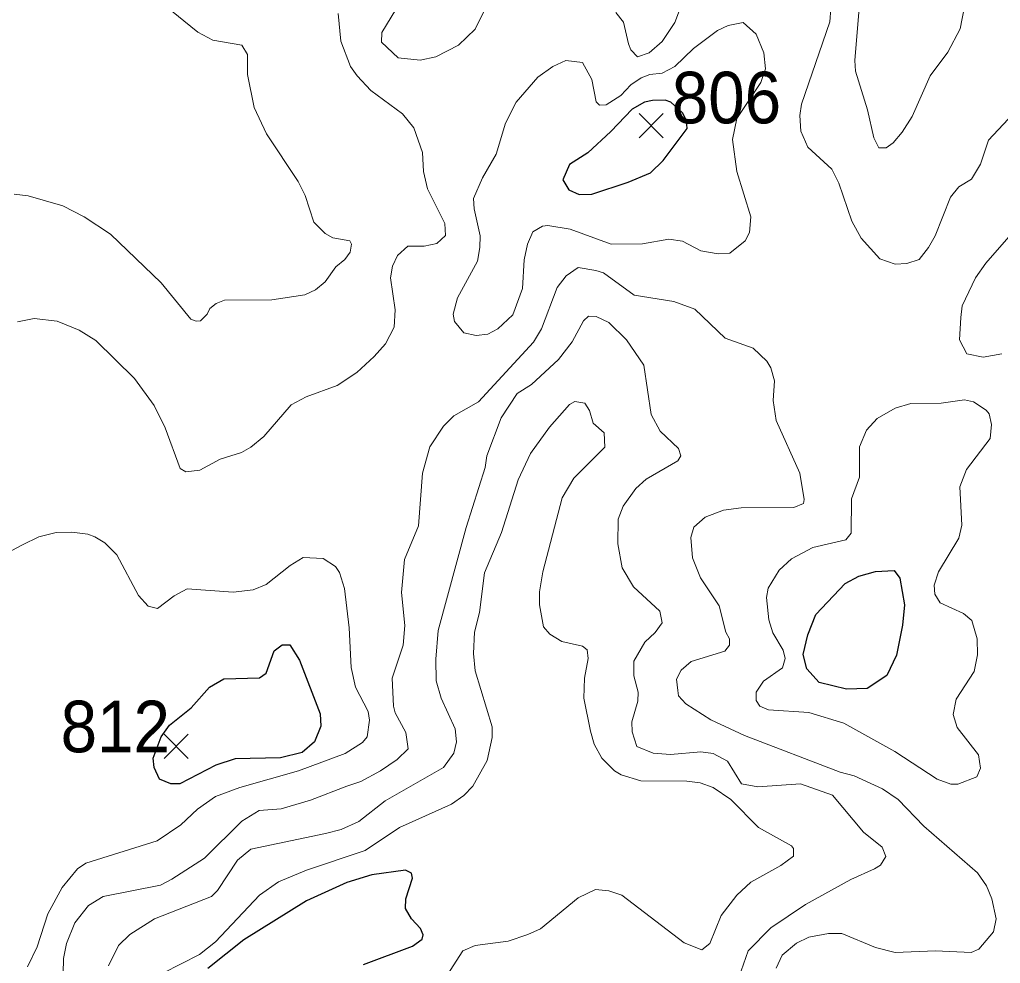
# Model space of a CAD drawing. Extents: x 294.2 to 320.3, y 7482.7 to 7510.7.
# Drawn here: x 313.606 to 315.127, y 7497.059 to 7498.522 of the extents above; entities that cross this region are included whole.
import ezdxf
from ezdxf.enums import TextEntityAlignment as Align

# ---------------------------------------------------------------- set-up
doc = ezdxf.new("R2010")
doc.units = 0
doc.header["$LTSCALE"] = 0.032
for name, color, linetype, lineweight in [('1', 7, 'Continuous', 25), ('2', 7, 'Continuous', 13), ('21', 7, 'Continuous', 25)]:
    doc.layers.add(name, color=color, linetype=linetype, lineweight=lineweight)
doc.layers.add('61', color=7, linetype='Continuous')

msp = doc.modelspace()

# ---------------------------------------------------------------- linework, layer by layer
at = {"layer": '1'}
for points in [[(314.5229, 7498.3486), (314.487, 7498.3155), (314.4587, 7498.2974), (314.4485, 7498.2739), (314.458, 7498.2581), (314.4737, 7498.2511), (314.4933, 7498.2518), (314.5499, 7498.2699), (314.5842, 7498.2848), (314.6042, 7498.3037), (314.6412, 7498.3533), (314.6404, 7498.3659), (314.6341, 7498.3777), (314.616, 7498.3942), (314.6073, 7498.3973), (314.5877, 7498.3965), (314.5751, 7498.3942), (314.5562, 7498.3832)], [(314.8886, 7497.4843), (314.8458, 7497.4945), (314.8269, 7497.5157), (314.8214, 7497.5378), (314.8285, 7497.5684), (314.841, 7497.5999), (314.8862, 7497.6478), (314.9074, 7497.6596), (314.9334, 7497.6667), (314.9625, 7497.6683), (314.9711, 7497.6565), (314.9786, 7497.6148), (314.9754, 7497.5834), (314.966, 7497.537), (314.9511, 7497.5055), (314.9204, 7497.4851)], [(314.0402, 7497.5293), (314.0721, 7497.4459), (314.0729, 7497.4271), (314.0631, 7497.4027), (314.0443, 7497.3862), (314.0105, 7497.3776), (313.9401, 7497.376), (313.9102, 7497.3665), (313.8544, 7497.3374), (313.8403, 7497.3374), (313.823, 7497.3445), (313.8147, 7497.3626), (313.8131, 7497.3775), (313.8257, 7497.4106), (313.8383, 7497.4286), (313.8721, 7497.4554), (313.9004, 7497.4876), (313.9228, 7497.5002), (313.9778, 7497.5018), (313.9881, 7497.5089), (314.0006, 7497.5435), (314.0132, 7497.5529), (314.025, 7497.5529)]]:
    msp.add_lwpolyline(points, close=True, dxfattribs=at)
msp.add_lwpolyline([(314.1394, 7497.0577), (314.2152, 7497.0859), (314.2301, 7497.0969), (314.2317, 7497.1032), (314.2278, 7497.1134), (314.2136, 7497.1284), (314.2042, 7497.1441), (314.205, 7497.1591), (314.2152, 7497.1913), (314.2136, 7497.1992), (314.2042, 7497.2039), (314.152, 7497.1966), (314.1135, 7497.1848), (314.0509, 7497.1564), (313.9538, 7497.0959), (313.8979, 7497.0511)], dxfattribs=at)
at = {"layer": '2'}
for points in [[(315.0182, 7498.4352), (315.0456, 7498.4717), (315.0648, 7498.508), (315.0859, 7498.6172), (315.1012, 7498.6587), (315.114, 7498.674), (315.1255, 7498.6817), (315.1466, 7498.681)], [(314.5304, 7498.5329), (314.5425, 7498.5183), (314.5502, 7498.4844), (314.554, 7498.4755), (314.5643, 7498.4646), (314.5822, 7498.4704), (314.6025, 7498.4882), (314.6224, 7498.5176), (314.6415, 7498.5687)], [(313.989, 7498.3452), (313.9699, 7498.3861), (313.9596, 7498.4372), (313.9596, 7498.4678), (313.9507, 7498.4825), (313.9054, 7498.4902), (313.8823, 7498.5029), (313.8307, 7498.5444)], [(314.909, 7498.5521), (314.9014, 7498.4589), (314.9026, 7498.4423), (314.9212, 7498.3823), (314.9307, 7498.3389)], [(313.6027, 7498.0534), (313.6283, 7498.0586), (313.664, 7498.0547), (313.6985, 7498.0407), (313.724, 7498.0247), (313.784, 7497.966), (313.8147, 7497.9238), (313.8319, 7497.8894), (313.8549, 7497.8261), (313.8638, 7497.821), (313.8855, 7497.8236), (313.9168, 7497.8408), (313.9501, 7497.851), (313.9647, 7497.8594), (313.9845, 7497.876), (314.0273, 7497.9251), (314.0503, 7497.9372), (314.0982, 7497.9551), (314.1288, 7497.9749), (314.1556, 7497.9998), (314.1735, 7498.0196), (314.1869, 7498.0452), (314.1882, 7498.072), (314.1812, 7498.1218), (314.1844, 7498.1397), (314.192, 7498.1563), (314.208, 7498.1709), (314.2336, 7498.1709), (314.2531, 7498.1752), (314.2667, 7498.1875), (314.2654, 7498.2061), (314.2386, 7498.2597), (314.2322, 7498.2865), (314.231, 7498.3159), (314.2176, 7498.3542), (314.1997, 7498.3759), (314.1506, 7498.4123), (314.1295, 7498.4352), (314.1192, 7498.4493), (314.1039, 7498.4889), (314.1001, 7498.5317)], [(314.8643, 7498.5393), (314.8624, 7498.5189), (314.8184, 7498.3912), (314.8158, 7498.3733), (314.8178, 7498.3491), (314.8286, 7498.3242), (314.8656, 7498.2903), (314.8765, 7498.2686), (314.8969, 7498.2099), (314.911, 7498.1831), (314.9403, 7498.1511), (314.964, 7498.1428), (314.9818, 7498.1441), (315.001, 7498.1505), (315.0157, 7498.169), (315.0259, 7498.1869), (315.0495, 7498.2469), (315.0629, 7498.2629), (315.0821, 7498.275), (315.0961, 7498.298), (315.1089, 7498.335), (315.1549, 7498.3842)], [(314.9307, 7498.3389), (314.9384, 7498.3235), (314.9499, 7498.3235), (314.9608, 7498.3311), (314.9748, 7498.3478), (314.9901, 7498.3721), (315.0182, 7498.4352)], [(314.118, 7498.1792), (314.0918, 7498.1837), (314.0797, 7498.1907), (314.0624, 7498.2079), (314.049, 7498.2495), (314.0381, 7498.2712), (313.989, 7498.3452)], [(313.5976, 7498.2514), (313.6193, 7498.2488), (313.673, 7498.2335), (313.7061, 7498.2162), (313.747, 7498.1894), (313.8256, 7498.1141), (313.8715, 7498.0579), (313.8798, 7498.0547), (313.8862, 7498.0553), (313.897, 7498.0655), (313.9009, 7498.0745), (313.9105, 7498.0821), (313.9239, 7498.0873), (313.9973, 7498.0879), (314.0484, 7498.0956), (314.065, 7498.1032), (314.0797, 7498.1154), (314.0962, 7498.139), (314.1103, 7498.1505), (314.1186, 7498.1614), (314.1205, 7498.1741), (314.118, 7498.1792)], [(315.1293, 7498.0043), (315.1006, 7497.9991), (315.075, 7498.0042), (315.0635, 7498.026), (315.0655, 7498.0605), (315.068, 7498.0784), (315.0885, 7498.1218), (315.1044, 7498.1448), (315.1402, 7498.1856)], [(314.7794, 7497.0517), (314.7884, 7497.0721), (314.8107, 7497.0906), (314.8299, 7497.0996), (314.8605, 7497.1053), (314.881, 7497.1053), (314.9333, 7497.0836), (314.964, 7497.0759), (315.0265, 7497.0785), (315.082, 7497.0759), (315.0936, 7497.081), (315.1166, 7497.1079), (315.1204, 7497.1283), (315.114, 7497.159), (315.1057, 7497.1794), (315.0916, 7497.1998), (315.0086, 7497.272), (314.9684, 7497.3134), (314.9441, 7497.33), (314.9001, 7497.3498), (314.8784, 7497.3556), (314.7303, 7497.4124), (314.6779, 7497.4367), (314.639, 7497.4616), (314.6281, 7497.4737), (314.6268, 7497.482), (314.6249, 7497.4999), (314.6319, 7497.5139), (314.6473, 7497.5273), (314.6996, 7497.5433), (314.7067, 7497.5523), (314.7067, 7497.5625), (314.7015, 7497.5726), (314.6907, 7497.6135), (314.662, 7497.657), (314.6498, 7497.6876), (314.6472, 7497.7195), (314.6517, 7497.7355), (314.669, 7497.7508), (314.6977, 7497.7616), (314.7252, 7497.7655), (314.8069, 7497.7661), (314.8216, 7497.7718), (314.8229, 7497.7783), (314.8158, 7497.8191), (314.7794, 7497.9009), (314.7749, 7497.9315), (314.7769, 7497.9622), (314.7711, 7497.9826), (314.7647, 7497.9928), (314.7437, 7498.0126), (314.7002, 7498.0285), (314.653, 7498.0732), (314.6205, 7498.0854), (314.5592, 7498.0949), (314.5113, 7498.1294), (314.4998, 7498.1332), (314.4723, 7498.1377), (314.4538, 7498.125), (314.4398, 7498.107), (314.4155, 7498.0426), (314.4027, 7498.0222), (314.3178, 7497.9296), (314.2795, 7497.9079), (314.2635, 7497.8919), (314.2424, 7497.86), (314.231, 7497.8191), (314.2246, 7497.7374), (314.2029, 7497.6851), (314.1984, 7497.634), (314.2035, 7497.5829), (314.201, 7497.5523), (314.1837, 7497.5012), (314.1857, 7497.4578), (314.1882, 7497.4475), (314.2048, 7497.4169), (314.2086, 7497.392), (314.1914, 7497.3754), (314.1659, 7497.3575), (314.1352, 7497.3409), (314.1135, 7497.3339), (314.0573, 7497.3121), (314.0114, 7497.2988), (313.9775, 7497.2962), (313.9507, 7497.2796), (313.8926, 7497.2222), (313.8421, 7497.1896), (313.8243, 7497.1806), (313.7355, 7497.1628), (313.7125, 7497.1487), (313.6915, 7497.1219), (313.6787, 7497.09), (313.6742, 7497.067), (313.6729, 7497.0198)], [(314.7143, 7497.0165), (314.736, 7497.0785), (314.7711, 7497.1142), (314.8248, 7497.1506), (314.895, 7497.189), (314.932, 7497.2056), (314.941, 7497.2113), (314.9493, 7497.2247), (314.9435, 7497.2394), (314.9148, 7497.2624), (314.8669, 7497.3198), (314.8171, 7497.3377), (314.7507, 7497.3326), (314.7258, 7497.3377), (314.7041, 7497.3728), (314.6818, 7497.3843), (314.6626, 7497.3869), (314.6154, 7497.383), (314.5885, 7497.3849), (314.563, 7497.3952), (314.556, 7497.4182), (314.5553, 7497.4335), (314.5649, 7497.4654), (314.5655, 7497.4795), (314.5585, 7497.505), (314.5585, 7497.5279), (314.5757, 7497.5573), (314.5917, 7497.572), (314.6026, 7497.5873), (314.5988, 7497.6052), (314.5579, 7497.6429), (314.5407, 7497.6723), (314.5336, 7497.7093), (314.5343, 7497.7476), (314.5419, 7497.7681), (314.5617, 7497.7955), (314.5777, 7497.8096), (314.6268, 7497.8383), (314.6313, 7497.846), (314.6281, 7497.8574), (314.5994, 7497.8842), (314.5853, 7497.9098), (314.5739, 7497.9864), (314.5474, 7498.0258), (314.5199, 7498.0526), (314.5004, 7498.0617), (314.4883, 7498.0624), (314.4806, 7498.0554), (314.4628, 7498.0228), (314.4417, 7497.9953), (314.3996, 7497.9564), (314.3778, 7497.9424), (314.3529, 7497.9047), (314.3306, 7497.846), (314.328, 7497.8281), (314.2986, 7497.7349), (314.2552, 7497.5752), (314.2514, 7497.5305), (314.2521, 7497.4973), (314.2597, 7497.4705), (314.2814, 7497.4226), (314.2833, 7497.4028), (314.2795, 7497.385), (314.2635, 7497.3626), (314.1729, 7497.3109), (314.132, 7497.2789), (314.1046, 7497.2668), (314.0803, 7497.2605), (313.9647, 7497.2362), (313.9437, 7497.219), (313.913, 7497.1724), (313.9034, 7497.1628), (313.8153, 7497.1283), (313.777, 7497.104), (313.7592, 7497.0868), (313.7438, 7497.0555)], [(314.5285, 7497.3575), (314.5087, 7497.3773), (314.4972, 7497.399), (314.4915, 7497.4194), (314.4812, 7497.4705), (314.4819, 7497.5012), (314.4876, 7497.5318), (314.4863, 7497.5452), (314.4787, 7497.551), (314.4468, 7497.558), (314.4283, 7497.5695), (314.4187, 7497.5809), (314.4123, 7497.6148), (314.4123, 7497.6353), (314.4174, 7497.6659), (314.4474, 7497.7808), (314.4653, 7497.8115), (314.5138, 7497.8593), (314.5126, 7497.8817), (314.4953, 7497.8964), (314.4896, 7497.9162), (314.4826, 7497.9277), (314.4672, 7497.9302), (314.4589, 7497.9257), (314.4276, 7497.8906), (314.3982, 7497.8498), (314.3791, 7497.8089), (314.3535, 7497.7272), (314.3267, 7497.6646), (314.3191, 7497.6033), (314.3114, 7497.5727), (314.3101, 7497.5395), (314.3127, 7497.5127), (314.3389, 7497.4258), (314.3389, 7497.4092), (314.3312, 7497.3735), (314.3089, 7497.3339), (314.2948, 7497.3192), (314.2757, 7497.3058), (314.1952, 7497.27), (314.142, 7497.234), (314.0509, 7497.2036), (314.0075, 7497.1857), (313.9781, 7497.1647), (313.9098, 7497.0925), (313.8849, 7497.0727), (313.8281, 7497.044)], [(313.7566, 7497.6927), (313.7381, 7497.7112), (313.7227, 7497.7202), (313.7119, 7497.7246), (313.687, 7497.7278), (313.6628, 7497.7271), (313.6359, 7497.7202)], [(313.6359, 7497.7202), (313.6104, 7497.708), (313.5938, 7497.6991)], [(313.618, 7497.0536), (313.6333, 7497.0849), (313.6499, 7497.136), (313.6717, 7497.1768), (313.6959, 7497.2055), (313.7087, 7497.2145), (313.8191, 7497.249), (313.8562, 7497.2738), (313.8817, 7497.2981), (313.9098, 7497.3179), (313.9475, 7497.332), (314.0382, 7497.3575), (314.1109, 7497.3843), (314.1378, 7497.4015), (314.1448, 7497.4105), (314.1486, 7497.436), (314.1467, 7497.4494), (314.1269, 7497.4871), (314.1199, 7497.5178), (314.1173, 7497.5791), (314.1096, 7497.6404), (314.102, 7497.6653), (314.0956, 7497.6742), (314.0765, 7497.687), (314.0458, 7497.6882), (314.0254, 7497.6761), (313.9884, 7497.6467), (313.9679, 7497.6384), (313.9373, 7497.6346), (313.8658, 7497.6397), (313.8454, 7497.6288), (313.8198, 7497.6091), (313.8051, 7497.6129), (313.7904, 7497.6295), (313.7566, 7497.6927)], [(314.7092, 7497.3134), (314.6818, 7497.332), (314.6613, 7497.339), (314.6409, 7497.3415), (314.5694, 7497.3422), (314.5387, 7497.3517), (314.5285, 7497.3575)], [(314.2693, 7497.0408), (314.2935, 7497.0785), (314.3127, 7497.0868), (314.3638, 7497.0938), (314.3944, 7497.104), (314.4136, 7497.1129), (314.4723, 7497.1609), (314.4992, 7497.1736), (314.5196, 7497.1717), (314.54, 7497.1647), (314.6364, 7497.0912), (314.6639, 7497.0804), (314.6766, 7497.09), (314.6939, 7497.1334), (314.7181, 7497.1647), (314.7398, 7497.1851), (314.7865, 7497.2107), (314.8063, 7497.2253), (314.8063, 7497.2374), (314.803, 7497.2413), (314.752, 7497.27), (314.7092, 7497.3134)]]:
    msp.add_lwpolyline(points, dxfattribs=at)
for points in [[(314.2424, 7498.5856), (314.208, 7498.5578), (314.1895, 7498.538), (314.1678, 7498.5023), (314.1671, 7498.487), (314.1933, 7498.4627), (314.2272, 7498.4595), (314.2514, 7498.4646), (314.2865, 7498.4825), (314.3127, 7498.5074), (314.3293, 7498.5419), (314.3714, 7498.5904), (314.3746, 7498.6032), (314.3721, 7498.6262), (314.3606, 7498.6402), (314.3395, 7498.6447), (314.3184, 7498.6415), (314.2987, 7498.6325)], [(314.4531, 7498.4585), (314.4328, 7498.4493), (314.4097, 7498.4327), (314.3759, 7498.3944), (314.3593, 7498.3618), (314.3453, 7498.3133), (314.3236, 7498.2769), (314.3101, 7498.245), (314.3108, 7498.229), (314.3203, 7498.1869), (314.3197, 7498.169), (314.3159, 7498.1479), (314.2853, 7498.0911), (314.2782, 7498.0656), (314.2802, 7498.0541), (314.2948, 7498.0368), (314.314, 7498.0323), (314.3319, 7498.0343), (314.3478, 7498.0426), (314.3708, 7498.0643), (314.3861, 7498.1052), (314.3887, 7498.1499), (314.3938, 7498.1741), (314.4021, 7498.1933), (314.4168, 7498.2022), (314.4251, 7498.2028), (314.4596, 7498.1971), (314.5234, 7498.1741), (314.5719, 7498.1748), (314.6128, 7498.1817), (314.6339, 7498.1786), (314.6626, 7498.1639), (314.6894, 7498.1588), (314.7073, 7498.16), (314.7315, 7498.1792), (314.7379, 7498.192), (314.7399, 7498.2162), (314.7181, 7498.2865), (314.7118, 7498.3363), (314.7181, 7498.3688), (314.7556, 7498.4246), (314.7627, 7498.4459), (314.7603, 7498.4704), (314.7481, 7498.4997), (314.7283, 7498.5176), (314.7047, 7498.5132), (314.6881, 7498.5055), (314.6511, 7498.4774), (314.6223, 7498.4493), (314.6026, 7498.4391), (314.5834, 7498.4371), (314.57, 7498.432), (314.554, 7498.4212), (314.5384, 7498.4043), (314.5154, 7498.3902), (314.5051, 7498.3894), (314.5004, 7498.3949), (314.4934, 7498.4295), (314.4787, 7498.4557)], [(315.061, 7497.337), (315.0501, 7497.3371), (315.0291, 7497.3447), (314.9633, 7497.3875), (314.8841, 7497.4316), (314.8299, 7497.4482), (314.7673, 7497.452), (314.7539, 7497.4577), (314.7481, 7497.4667), (314.7481, 7497.4794), (314.7596, 7497.4967), (314.789, 7497.5171), (314.7935, 7497.5318), (314.7903, 7497.5446), (314.7743, 7497.5714), (314.7679, 7497.5918), (314.7641, 7497.6263), (314.7667, 7497.641), (314.7839, 7497.6685), (314.8031, 7497.6863), (314.8363, 7497.7036), (314.8873, 7497.7157), (314.8956, 7497.7259), (314.8962, 7497.7795), (314.9084, 7497.8128), (314.9084, 7497.86), (314.9192, 7497.8855), (314.9359, 7497.904), (314.9639, 7497.92), (314.9882, 7497.927), (315.0355, 7497.9276), (315.0712, 7497.9327), (315.0853, 7497.9296), (315.105, 7497.9168), (315.1095, 7497.9111), (315.1133, 7497.8945), (315.1114, 7497.8728), (315.0744, 7497.8249), (315.0642, 7497.798), (315.0674, 7497.7387), (315.0629, 7497.7183), (315.031, 7497.6659), (315.0246, 7497.6455), (315.0252, 7497.6314), (315.0335, 7497.618), (315.07, 7497.6014), (315.0827, 7497.5905), (315.091, 7497.5625), (315.0916, 7497.5375), (315.0865, 7497.5114), (315.0584, 7497.4686), (315.054, 7497.445), (315.0603, 7497.4246), (315.0929, 7497.3824), (315.0961, 7497.362), (315.0904, 7497.3485)]]:
    msp.add_lwpolyline(points, close=True, dxfattribs=at)
at = {"layer": '21'}
for p, q in [((314.5666, 7498.3765), (314.6041, 7498.339)), ((314.6041, 7498.3765), (314.5666, 7498.339)), ((313.83, 7497.4144), (313.8675, 7497.3769)), ((313.8675, 7497.4144), (313.83, 7497.3769))]:
    msp.add_line(p, q, dxfattribs=at)

# ---------------------------------------------------------------- texts
at = {"layer": '61', "width": 0.95}
for s, p in [('806', (314.7022, 7498.3613)), ('812', (313.7543, 7497.3864))]:
    msp.add_text(s, height=0.08, dxfattribs=at).set_placement(p, align=Align.CENTER)

doc.saveas('drawing.dxf')
